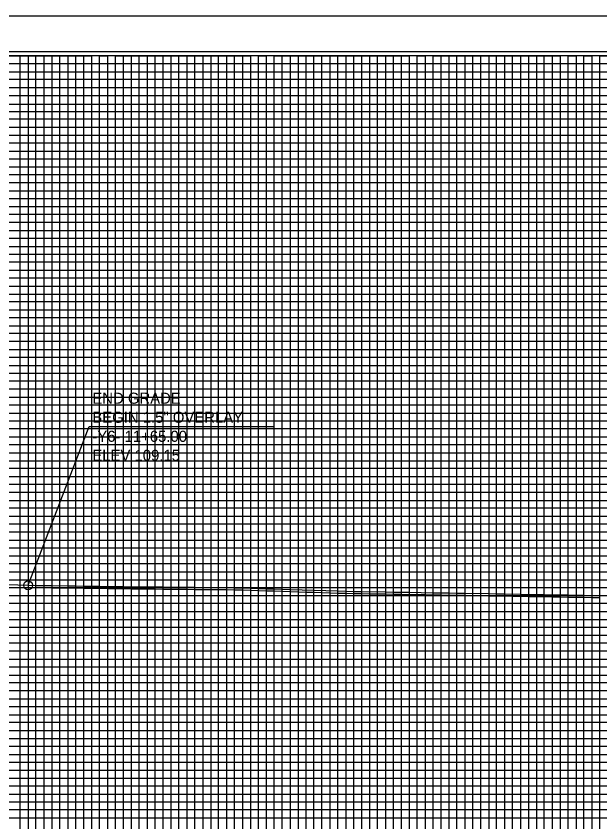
# Model space of a CAD drawing. Extents: x 2345490 to 2436403, y 465165 to 573888.
# Drawn here: x 2381924 to 2382292, y 549518 to 550025 of the extents above; entities that cross this region are included whole.
import ezdxf

# ---------------------------------------------------------------- set-up
doc = ezdxf.new("R2010")
doc.units = 0
for name, color, linetype in [('Old_Level_1', 7, 'Continuous'), ('Old_Level_18', 7, 'Continuous'), ('Old_Level_2', 7, 'Continuous'), ('Old_Level_41', 7, 'Continuous'), ('Old_Level_42', 7, 'Continuous'), ('Old_Level_43', 7, 'Continuous'), ('Old_Level_50', 7, 'Continuous'), ('Old_Level_51', 7, 'Continuous')]:
    doc.layers.add(name, color=color, linetype=linetype)

msp = doc.modelspace()

# ---------------------------------------------------------------- linework, layer by layer
at = {"layer": 'Old_Level_1'}
for points in [[(2381921.79895, 549665.39275), (2381926.79895, 549665.50125), (2381931.79895, 549665.5895), (2381936.79895, 549665.52075), (2381941.79895, 549665.44975), (2381946.79895, 549665.379), (2381951.79895, 549665.308), (2381956.79895, 549665.237), (2381961.79895, 549665.20075), (2381966.79895, 549665.12925), (2381971.79895, 549665.058), (2381976.79895, 549664.9865), (2381981.79895, 549664.915), (2381986.79895, 549664.84375), (2381991.79895, 549664.798), (2381996.79895, 549664.72625), (2382001.79895, 549664.6545), (2382006.79895, 549664.606), (2382011.79895, 549664.55925), (2382016.79895, 549664.51225), (2382021.79895, 549664.4655), (2382026.79895, 549664.4185), (2382031.79895, 549664.36625), (2382036.79895, 549664.315), (2382041.79895, 549664.26825), (2382046.79895, 549664.2215), (2382051.79895, 549664.17475), (2382056.79895, 549664.128), (2382061.79895, 549664.07525), (2382066.79895, 549663.93475), (2382071.79895, 549663.7725), (2382076.79895, 549663.6105), (2382081.79895, 549663.44825), (2382086.79895, 549663.28625), (2382091.79895, 549663.124), (2382096.79895, 549662.96925), (2382101.79895, 549662.807), (2382106.79895, 549662.64475), (2382111.79895, 549662.4825), (2382116.79895, 549662.32025), (2382121.79895, 549662.158), (2382126.79895, 549661.99575), (2382131.79895, 549661.84925), (2382136.79895, 549661.762), (2382141.79895, 549661.675), (2382146.79895, 549661.58775), (2382151.79895, 549661.5005), (2382156.79895, 549661.41325), (2382161.79895, 549661.34), (2382166.79895, 549661.25225), (2382171.79895, 549661.16475), (2382176.79895, 549661.07725), (2382181.79895, 549660.98975), (2382186.79895, 549660.902), (2382191.79895, 549660.82825), (2382196.79895, 549660.74025), (2382201.79895, 549660.65475), (2382206.79895, 549660.5715), (2382211.79895, 549660.48825), (2382216.79895, 549660.405), (2382221.79895, 549660.3215), (2382226.79895, 549660.23825), (2382231.79895, 549660.153), (2382236.79895, 549660.07), (2382241.79895, 549659.987), (2382246.79895, 549659.904), (2382251.79895, 549659.821), (2382256.79895, 549659.73425), (2382261.79895, 549659.649), (2382266.79895, 549659.5635)], [(2382266.79895, 549659.5635), (2382271.79895, 549659.47825), (2382276.79895, 549659.393), (2382281.79895, 549659.3075), (2382286.79895, 549659.22225), (2382291.79895, 549659.1365)]]:
    msp.add_lwpolyline(points, dxfattribs=at)
at = {"layer": 'Old_Level_18'}
msp.add_lwpolyline([(2383216.79875, 550000.3665), (2381716.79875, 550000.3665), (2381716.79875, 548950.3665), (2383216.79875, 548950.3665)], close=True, dxfattribs=at)
at = {"layer": 'Old_Level_2'}
for p, q in [((2381931.79925, 549666.8895), (2381970.21227, 549766.80499)), ((2381970.21227, 549766.80499), (2382087.02181, 549766.80499)), ((2381906.799, 549667.89975), (2381931.799, 549666.8665))]:
    msp.add_line(p, q, dxfattribs=at)
for points in [[(2381931.79932, 549666.88962), (2381936.81712, 549666.82062), (2381941.81738, 549666.74962), (2381946.81738, 549666.67887), (2381956.81289, 549666.53693), (2381961.81296, 549666.50068), (2381966.81751, 549666.42912), (2381971.81751, 549666.35787), (2381976.81752, 549666.28637), (2381986.81418, 549666.14367), (2381991.81422, 549666.09791), (2382001.81458, 549665.95441), (2382006.81133, 549665.90594), (2382011.81114, 549665.85919), (2382016.81114, 549665.81219), (2382021.81114, 549665.76544), (2382026.81185, 549665.71844), (2382031.8124, 549665.66618), (2382036.81169, 549665.61494), (2382056.81188, 549665.42794), (2382061.82407, 549665.37506), (2382066.83829, 549665.23416), (2382071.84108, 549665.07182), (2382076.84108, 549664.90982), (2382081.84108, 549664.74757), (2382086.84108, 549664.58557), (2382091.84014, 549664.42335), (2382096.84014, 549664.2686), (2382126.83907, 549663.29513), (2382131.82933, 549663.14892), (2382136.8216, 549663.0618), (2382141.8216, 549662.9748), (2382156.81981, 549662.71308), (2382161.81988, 549662.63983), (2382166.82173, 549662.55205), (2382171.82171, 549662.46455), (2382186.81992, 549662.20183), (2382191.81997, 549662.12808), (2382196.8215, 549662.04005), (2382201.82088, 549661.95456), (2382206.8206, 549661.87132), (2382221.8206, 549661.62132), (2382226.82085, 549661.53807), (2382231.82082, 549661.45282), (2382251.82101, 549661.12081), (2382256.82131, 549661.03406), (2382261.82114, 549660.94881), (2382266.82118, 549660.86331)], [(2382266.82111, 549660.86331), (2382271.82113, 549660.77806), (2382281.82113, 549660.60731), (2382286.82118, 549660.52206), (2382291.82144, 549660.43631)]]:
    msp.add_lwpolyline(points, dxfattribs=at)
msp.add_circle((2381931.799, 549666.8665), 2.75, dxfattribs=at)
at = {"layer": 'Old_Level_41'}
for points in [[(2381716.79875, 550000.3665), (2381766.79875, 550000.3665), (2381766.79875, 548975.3665), (2381816.79875, 548975.3665), (2381816.79875, 550000.3665), (2381866.79875, 550000.3665), (2381866.79875, 548975.3665), (2381916.79875, 548975.3665), (2381916.79875, 550000.3665), (2381966.79875, 550000.3665), (2381966.79875, 548975.3665), (2382016.79875, 548975.3665), (2382016.79875, 550000.3665), (2382066.79875, 550000.3665), (2382066.79875, 548975.3665), (2382116.79875, 548975.3665), (2382116.79875, 550000.3665), (2382166.79875, 550000.3665), (2382166.79875, 548975.3665), (2382216.79875, 548975.3665), (2382216.79875, 550000.3665), (2382266.79875, 550000.3665), (2382266.79875, 548975.3665), (2382316.79875, 548975.3665)], [(2381791.79875, 548975.3665), (2381791.79875, 550000.3665), (2381841.79875, 550000.3665), (2381841.79875, 548975.3665), (2381891.79875, 548975.3665), (2381891.79875, 550000.3665), (2381941.79875, 550000.3665), (2381941.79875, 548975.3665), (2381991.79875, 548975.3665), (2381991.79875, 550000.3665), (2382041.79875, 550000.3665), (2382041.79875, 548975.3665), (2382091.79875, 548975.3665), (2382091.79875, 550000.3665), (2382141.79875, 550000.3665), (2382141.79875, 548975.3665), (2382191.79875, 548975.3665), (2382191.79875, 550000.3665), (2382241.79875, 550000.3665), (2382241.79875, 548975.3665), (2382291.79875, 548975.3665), (2382291.79875, 550000.3665), (2382341.79875, 550000.3665)], [(2381716.79875, 549950.3665), (2383016.74875, 549950.3665)], [(2383016.74875, 549900.3665), (2381716.79875, 549900.3665), (2381716.79875, 549850.3165), (2383216.79875, 549850.3165)], [(2383216.79875, 549825.3665), (2381716.79875, 549825.3665), (2381716.79875, 549875.3665), (2383016.74875, 549875.3665)], [(2383216.79875, 549800.3665), (2381716.79875, 549800.3665), (2381716.79875, 549750.3665), (2383216.79875, 549750.3665)], [(2383216.79875, 549725.3665), (2381716.79875, 549725.3665), (2381716.79875, 549775.3665), (2383216.79875, 549775.3665)], [(2383216.79875, 549700.3665), (2381716.79875, 549700.3665), (2381716.79875, 549650.3665), (2383216.79875, 549650.3665)], [(2383216.79875, 549600.3665), (2381716.79875, 549600.3665), (2381716.79875, 549550.3665), (2383216.79875, 549550.3665)]]:
    msp.add_lwpolyline(points, dxfattribs=at)
at = {"layer": 'Old_Level_42'}
for points in [[(2383016.74875, 549925.3665), (2381716.89875, 549925.3665), (2381716.89875, 549975.3165), (2383016.74875, 549975.3165)], [(2383216.79875, 549625.3665), (2381716.79875, 549625.3665), (2381716.79875, 549675.3665), (2383216.79875, 549675.3665)], [(2383216.79875, 549525.3665), (2381716.79875, 549525.3665), (2381716.79875, 549575.3665), (2383216.79875, 549575.3665)]]:
    msp.add_lwpolyline(points, dxfattribs=at)
at = {"layer": 'Old_Level_43'}
for p, q in [((2383166.79875, 549820.3665), (2381766.79875, 549820.3665)), ((2381766.79875, 549815.3665), (2383166.79875, 549815.3665)), ((2383166.79875, 549795.3665), (2381766.79875, 549795.3665))]:
    msp.add_line(p, q, dxfattribs=at)
for points in [[(2381926.79875, 548975.3665), (2381926.79875, 550000.3665), (2381931.79875, 550000.3665), (2381931.79875, 548975.3665)], [(2381936.79875, 548975.3665), (2381936.79875, 550000.3665), (2381946.79875, 550000.3665), (2381946.79875, 548975.3665)], [(2381951.79875, 548975.3665), (2381951.79875, 550000.3665), (2381956.79875, 550000.3665), (2381956.79875, 548975.3665)], [(2381961.79875, 548975.3665), (2381961.79875, 550000.3665), (2381971.79875, 550000.3665), (2381971.79875, 548975.3665)], [(2381976.79875, 548975.3665), (2381976.79875, 550000.3665), (2381976.79875, 550000.3665), (2381981.79875, 550000.3665), (2381981.79875, 548975.3665)], [(2381986.79875, 548975.3665), (2381986.79875, 550000.3665), (2381996.79875, 550000.3665), (2381996.79875, 548975.3665)], [(2382001.79875, 548975.3665), (2382001.79875, 550000.3665), (2382006.79875, 550000.3665), (2382006.79875, 548975.3665)], [(2382011.79875, 548975.3665), (2382011.79875, 550000.3665), (2382021.79875, 550000.3665), (2382021.79875, 548975.3665)], [(2382026.79875, 548975.3665), (2382026.79875, 550000.3665), (2382031.79875, 550000.3665), (2382031.79875, 548975.3665)], [(2382036.79875, 548975.3665), (2382036.79875, 550000.3665), (2382046.79875, 550000.3665), (2382046.79875, 548975.3665)], [(2382051.79875, 548975.3665), (2382051.79875, 550000.3665), (2382056.79875, 550000.3665), (2382056.79875, 548975.3665)], [(2382061.79875, 548975.3665), (2382061.79875, 550000.3665), (2382071.79875, 550000.3665), (2382071.79875, 548975.3665)], [(2382076.79875, 548975.3665), (2382076.79875, 550000.3665), (2382081.79875, 550000.3665), (2382081.79875, 548975.3665)], [(2382086.79875, 548975.3665), (2382086.79875, 550000.3665), (2382096.79875, 550000.3665), (2382096.79875, 548975.3665)], [(2382101.79875, 550000.3665), (2382101.79875, 548975.3665), (2382106.79875, 548975.3665), (2382106.79875, 550000.3665)], [(2382101.79875, 549999.7665), (2382101.79875, 548975.3665), (2382106.79875, 548975.3665), (2382106.79875, 549999.7665)], [(2382111.79875, 548975.3665), (2382111.79875, 550000.3665), (2382121.79875, 550000.3665), (2382121.79875, 548975.3665)], [(2382126.79875, 548975.3665), (2382126.79875, 550000.3665), (2382131.79875, 550000.3665), (2382131.79875, 548975.3665)], [(2382136.79875, 548975.3665), (2382136.79875, 550000.3665), (2382146.79875, 550000.3665), (2382146.79875, 548975.3665)], [(2382151.79875, 548975.3665), (2382151.79875, 550000.3665), (2382156.79875, 550000.3665), (2382156.79875, 548975.3665)], [(2382161.79875, 548975.3665), (2382161.79875, 550000.3665), (2382171.79875, 550000.3665), (2382171.79875, 548975.3665)], [(2382176.79875, 548975.3665), (2382176.79875, 550000.3665), (2382181.79875, 550000.3665), (2382181.79875, 548975.3665)], [(2382186.79875, 548975.3665), (2382186.79875, 550000.3665), (2382196.79875, 550000.3665), (2382196.79875, 548975.3665)], [(2382201.79875, 548975.3665), (2382201.79875, 550000.3665), (2382206.79875, 550000.3665), (2382206.79875, 548975.3665)], [(2382211.79875, 548975.3665), (2382211.79875, 550000.3665), (2382221.79875, 550000.3665), (2382221.79875, 548975.3665)], [(2382226.79875, 548975.3665), (2382226.79875, 550000.3665), (2382231.79875, 550000.3665), (2382231.79875, 548975.3665)], [(2382236.79875, 548975.3665), (2382236.79875, 550000.3665), (2382246.79875, 550000.3665), (2382246.79875, 548975.3665)], [(2382251.79875, 550000.3665), (2382251.79875, 548975.3665), (2382256.79875, 548975.3665), (2382256.79875, 550000.3665), (2382261.79875, 550000.3665), (2382261.79875, 548975.3665), (2382271.79875, 548975.3665), (2382271.79875, 550000.3665), (2382276.79875, 550000.3665), (2382276.79875, 548975.3665), (2382281.79875, 548975.3665), (2382281.79875, 550000.3665), (2382286.79875, 550000.3665), (2382286.79875, 548975.3665)], [(2383016.74875, 549995.3665), (2381766.79875, 549995.3665), (2381766.79875, 549990.3665), (2383016.74875, 549990.3665)], [(2383016.74875, 549985.3665), (2381766.79875, 549985.3665), (2381766.79875, 549980.3665), (2383016.74875, 549980.3665)], [(2383016.74875, 549969.6165), (2381767.79875, 549969.6165), (2381767.79875, 549965.3665), (2383016.74875, 549965.3665)], [(2383016.74875, 549960.3665), (2381766.79875, 549960.3665), (2381766.79875, 549955.3665), (2383016.74875, 549955.3665)], [(2383016.74875, 549945.3665), (2381766.79875, 549945.3665), (2381766.79875, 549940.3665), (2383016.74875, 549940.3665)], [(2383016.74875, 549935.3665), (2381766.79875, 549935.3665), (2381766.79875, 549930.3665), (2383016.74875, 549930.3665)], [(2383016.74875, 549920.3665), (2381766.79875, 549920.3665), (2381766.79875, 549915.3665), (2383016.74875, 549915.3665)], [(2383016.74875, 549910.3665), (2381766.79875, 549910.3665), (2381766.79875, 549905.3665), (2383016.74875, 549905.3665)], [(2383016.74875, 549895.3665), (2381766.79875, 549895.3665), (2381766.79875, 549890.3665), (2383016.74875, 549890.3665)], [(2383016.74875, 549885.3665), (2381766.79875, 549885.3665), (2381766.79875, 549880.3665), (2383016.74875, 549880.3665)], [(2383016.74875, 549870.3665), (2381766.79875, 549870.3665), (2381766.79875, 549865.3665), (2383016.74875, 549865.3665)], [(2383166.79875, 549860.3665), (2381766.79875, 549860.3665), (2381766.79875, 549860.3665), (2381766.79875, 549840.3665), (2383166.79875, 549840.3665)], [(2381766.79875, 549855.3665), (2383166.79875, 549855.3665)], [(2383166.79875, 549845.3665), (2381766.79875, 549845.3665)], [(2383166.79875, 549835.3665), (2381766.79875, 549835.3665), (2381766.79875, 549830.3665), (2383166.79875, 549830.3665)], [(2383166.79875, 549810.3665), (2381766.79875, 549810.3665), (2381766.79875, 549805.3665), (2383166.79875, 549805.3665)], [(2383166.79875, 549790.3665), (2381766.79875, 549790.3665), (2381766.79875, 549785.3665), (2383166.79875, 549785.3665)], [(2383166.79875, 549780.3665), (2381766.79875, 549780.3665)], [(2381766.79875, 549770.3665), (2383166.79875, 549770.3665)], [(2383166.79875, 549765.3665), (2381766.79875, 549765.3665), (2381766.79875, 549760.3665), (2383166.79875, 549760.3665)], [(2383166.79875, 549755.3665), (2381766.79875, 549755.3665), (2381766.79875, 549745.3665), (2383166.79875, 549745.3665)], [(2383166.79875, 549740.3665), (2381766.79875, 549740.3665), (2381766.79875, 549735.3665), (2383166.79875, 549735.3665)], [(2383166.79875, 549730.3665), (2381766.79875, 549730.3665), (2381766.79875, 549720.3665), (2383166.79875, 549720.3665)], [(2383166.79875, 549715.3665), (2381766.79875, 549715.3665), (2381766.79875, 549710.3665), (2383166.79875, 549710.3665)], [(2383166.79875, 549705.3665), (2381766.79875, 549705.3665), (2381766.79875, 549695.3665), (2383166.79875, 549695.3665)], [(2383166.79875, 549690.3665), (2381766.79875, 549690.3665), (2381766.79875, 549685.3665), (2383166.79875, 549685.3665)], [(2383166.79875, 549680.3665), (2381766.79875, 549680.3665), (2381766.79875, 549670.3665), (2383166.79875, 549670.3665)], [(2383166.79875, 549665.3665), (2381766.79875, 549665.3665), (2381766.79875, 549660.3665), (2383166.79875, 549660.3665)], [(2383166.79875, 549655.3665), (2381766.79875, 549655.3665), (2381766.79875, 549645.3665), (2383166.79875, 549645.3665)], [(2383166.79875, 549640.3665), (2381766.79875, 549640.3665), (2381766.79875, 549635.3665), (2383166.79875, 549635.3665)], [(2383166.79875, 549630.3665), (2381766.79875, 549630.3665), (2381766.79875, 549620.3665), (2383166.79875, 549620.3665)], [(2383166.79875, 549615.3665), (2381766.79875, 549615.3665), (2381766.79875, 549610.3665), (2383166.79875, 549610.3665)], [(2383166.79875, 549605.3665), (2381766.79875, 549605.3665), (2381766.79875, 549595.3665), (2383166.79875, 549595.3665)], [(2383166.79875, 549590.3665), (2381766.79875, 549590.3665), (2381766.79875, 549585.3665), (2383166.79875, 549585.3665)], [(2383166.79875, 549580.3665), (2381766.79875, 549580.3665), (2381766.79875, 549570.3665), (2383166.79875, 549570.3665)], [(2383166.79875, 549565.3665), (2381766.79875, 549565.3665), (2381766.79875, 549560.3665), (2383166.79875, 549560.3665)], [(2383166.79875, 549555.3665), (2381766.79875, 549555.3665), (2381766.79875, 549545.3665), (2383166.79875, 549545.3665)], [(2383166.79875, 549540.3665), (2381766.79875, 549540.3665), (2381766.79875, 549535.3665), (2383166.79875, 549535.3665)], [(2383166.79875, 549530.3665), (2381766.79875, 549530.3665), (2381766.79875, 549520.3665), (2383166.79875, 549520.3665)]]:
    msp.add_lwpolyline(points, dxfattribs=at)
at = {"layer": 'Old_Level_50'}
msp.add_lwpolyline([(2383229.29875, 550002.9165), (2381562.79875, 550002.9165), (2381562.79875, 548947.8165), (2383229.29875, 548947.8165)], close=True, dxfattribs=at)
at = {"layer": 'Old_Level_51'}
msp.add_lwpolyline([(2383233.79875, 550025.3665), (2381549.79875, 550025.3665), (2381549.79875, 548925.3665), (2383233.79875, 548925.3665)], close=True, dxfattribs=at)

# ---------------------------------------------------------------- texts
at = {"layer": 'Old_Level_2'}
for s, height, p in [('END GRADE', 7.000001, (2381972.295, 549781.22775)), ('BEGIN 1.5" OVERLAY', 7.0000005, (2381972.295, 549769.2275)), ('-Y6- 11+65.00', 7.0000005, (2381972.295, 549757.2275)), ('ELEV 109.15', 7.0000005, (2381972.295, 549745.2275))]:
    msp.add_text(s, height=height, dxfattribs=at).set_placement(p)

doc.saveas('drawing.dxf')
